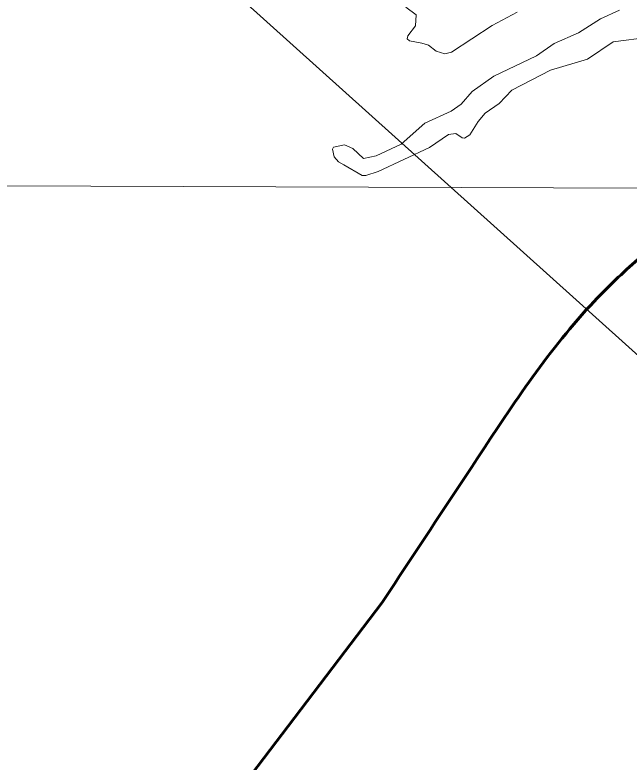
# Model space of a CAD drawing. Extents: x 553962 to 842807, y 8883888 to 9032388.
# Drawn here: x 801481 to 802155, y 9015571 to 9016392 of the extents above; entities that cross this region are included whole.
import ezdxf

# ---------------------------------------------------------------- set-up
doc = ezdxf.new("R2010")
doc.units = 0
doc.header["$LTSCALE"] = 200
doc.linetypes.add('LONG_DASH_SHORT_DASH', pattern=[9.9, 6, -1.2, 1.5, -1.2])
doc.layers.add('1', color=7, linetype='Continuous', lineweight=13)

msp = doc.modelspace()

# ---------------------------------------------------------------- linework, layer by layer
at = {"layer": '1'}
msp.add_line((797890.2, 9016217.5), (834658.9, 9016085.1), dxfattribs=at)
msp.add_line((797890.2, 9016217.5), (834658.9, 9016085.1), dxfattribs=at)
for points in [[(805531, 9014654.6), (804656.1, 9014532), (803479.2, 9015509.3), (802603.2, 9015624.2), (801222.1, 9016866), (800600.9, 9016813.5), (800076, 9017128.6), (799586.1, 9016682.2), (799446.1, 9016839.8), (799239.9, 9016805.7), (799493.9, 9017205.2), (799626.2, 9018219.6), (800434.5, 9018637.8), (800970.4, 9019689.3), (802445.9, 9020169.8), (804093.6, 9022119.5), (804177.1, 9022982.9)], [(802144.9, 9016397.4), (802124, 9016387.9), (802099.8, 9016372.7), (802073.1, 9016361.1), (802053.8, 9016347.5), (802006.9, 9016325.1), (801983, 9016308.3), (801971, 9016294.4), (801959.9, 9016286.5), (801931.2, 9016273.3), (801905.1, 9016250.2), (801877.7, 9016237.4), (801863.8, 9016234.5), (801851.9, 9016245.6), (801842.9, 9016249.4), (801830.7, 9016247.1), (801829.7, 9016244.7)], [(802144.9, 9016397.4), (802124, 9016387.9), (802099.8, 9016372.7), (802073.1, 9016361.1), (802053.8, 9016347.5), (802006.9, 9016325.1), (801983, 9016308.3), (801971, 9016294.4), (801959.9, 9016286.5), (801931.2, 9016273.3), (801905.1, 9016250.2), (801877.7, 9016237.4), (801863.8, 9016234.5), (801851.9, 9016245.6), (801842.9, 9016249.4), (801830.7, 9016247.1), (801829.7, 9016244.7)], [(801910.1, 9016400.8), (801921.4, 9016392.3), (801920.7, 9016380.4), (801912.3, 9016369.5), (801911.5, 9016366), (801914.2, 9016363.8), (801927.7, 9016361.3), (801935.1, 9016359.1), (801943.6, 9016352.4), (801952.9, 9016349.4), (801960.5, 9016351.3), (802005, 9016380.9), (802032.5, 9016395.5)], [(801910.1, 9016400.8), (801921.4, 9016392.3), (801920.7, 9016380.4), (801912.3, 9016369.5), (801911.5, 9016366), (801914.2, 9016363.8), (801927.7, 9016361.3), (801935.1, 9016359.1), (801943.6, 9016352.4), (801952.9, 9016349.4), (801960.5, 9016351.3), (802005, 9016380.9), (802032.5, 9016395.5)], [(801829.7, 9016244.7), (801831.3, 9016236.5), (801836.2, 9016230.8), (801842, 9016227.6), (801862.2, 9016216), (801866.1, 9016216), (801879.7, 9016220.4), (801936.3, 9016246.8), (801957.1, 9016260.8), (801965.3, 9016261.9), (801972, 9016257.4), (801974.5, 9016256.9), (801980.6, 9016260.6), (801989.6, 9016275.3), (801997.3, 9016284.4), (802012.6, 9016294.9), (802026.6, 9016309.7), (802069, 9016331.8), (802109.8, 9016343.6), (802138, 9016362.6), (802177.7, 9016367.8)], [(801829.7, 9016244.7), (801831.3, 9016236.5), (801836.2, 9016230.8), (801842, 9016227.6), (801862.2, 9016216), (801866.1, 9016216), (801879.7, 9016220.4), (801936.3, 9016246.8), (801957.1, 9016260.8), (801965.3, 9016261.9), (801972, 9016257.4), (801974.5, 9016256.9), (801980.6, 9016260.6), (801989.6, 9016275.3), (801997.3, 9016284.4), (802012.6, 9016294.9), (802026.6, 9016309.7), (802069, 9016331.8), (802109.8, 9016343.6), (802138, 9016362.6), (802177.7, 9016367.8)]]:
    msp.add_lwpolyline(points, dxfattribs=at)
at = {"layer": '1', "linetype": 'LONG_DASH_SHORT_DASH', "lineweight": 60}
msp.add_lwpolyline([(801884.2, 9015746.5), (801597.8, 9015369.6), (801457.4, 9015018.5), (801492.5, 9014866.3), (801597.8, 9014819.5), (801749.8, 9014889.7), (801773.2, 9014644), (801469.1, 9014550.4), (801223.4, 9014351.4), (800977.8, 9013508.8), (800942.7, 9012958.7), (801165, 9012584.2), (801381.3, 9012344.3), (801287.8, 9011969.8), (800913.5, 9011595.3)], dxfattribs=at)
msp.add_spline([(802327.5, 9016244), (802117.1, 9016077.5), (801988.8, 9015905), (801884.2, 9015746.5)], degree=3, dxfattribs=at)
msp.add_spline([(802327.5, 9016244), (802117.1, 9016077.5), (801988.8, 9015905), (801884.2, 9015746.5)], degree=3, dxfattribs=at)

doc.saveas('drawing.dxf')
